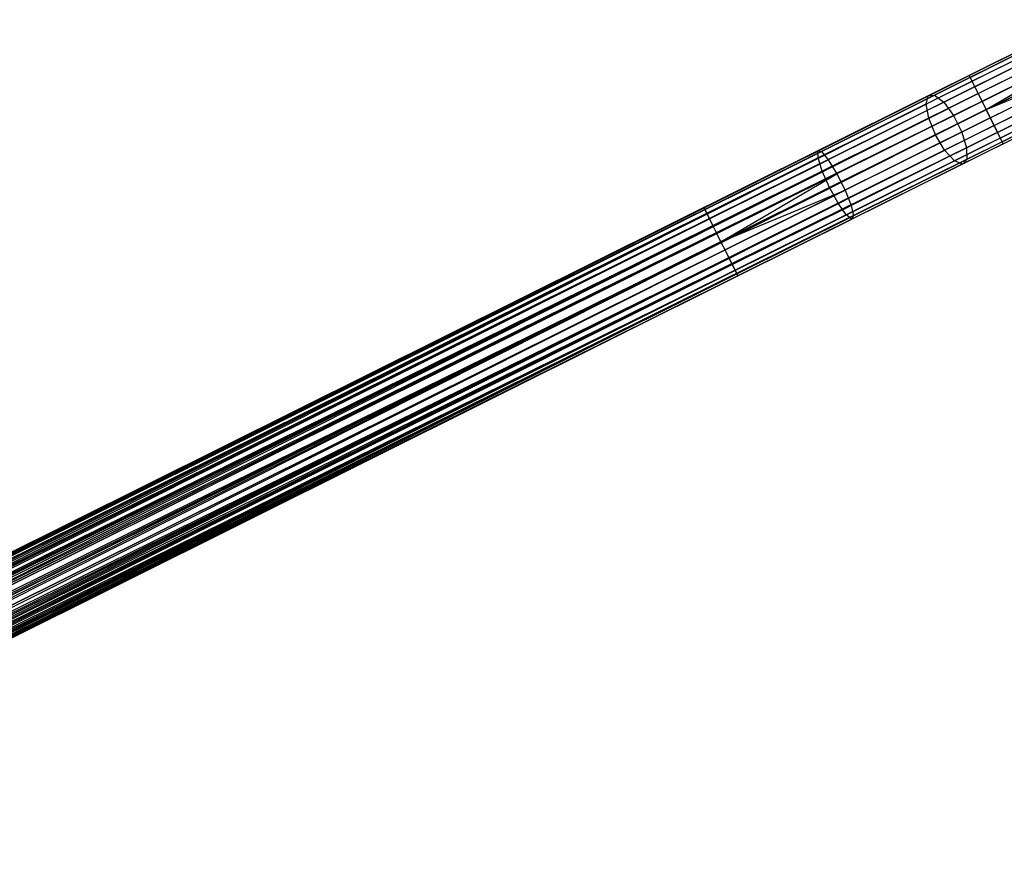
# Model space of a CAD drawing. Extents: x -189 to 189, y -189 to 189.
# Tile 315 of 338: x 126 to 151, y 55 to 77. Entities that reach past the tile are written whole.
import ezdxf

# ---------------------------------------------------------------- set-up
doc = ezdxf.new("R2010")
doc.units = 0
doc.header["$LTSCALE"] = 25.4
doc.layers.get('0').update_dxf_attribs({"linetype": 'CONTINUOUS'})

# ---------------------------------------------------------------- blocks, each defined once
blk = doc.blocks.new('NL2500012474_STL')
at = {"color": 0}
for p, q in [((341.687, 75.995, 177.379), (344.593, 77.443, 177.113)), ((341.687, 75.995, 177.379), (344.593, 77.443, 177.113)), ((341.713, 75.944, 177.855), (344.689, 77.426, 177.581)), ((341.713, 75.944, 177.855), (344.689, 77.426, 177.581)), ((341.763, 75.843, 176.932), (344.604, 77.258, 176.671)), ((341.763, 75.843, 176.932), (344.604, 77.258, 176.671)), ((341.834, 75.7, 178.249), (344.867, 77.211, 177.97)), ((341.834, 75.7, 178.249), (344.867, 77.211, 177.97)), ((343.338, 76.818, 30.057), (340.628, 75.468, 28.716)), ((343.338, 76.818, 30.057), (340.628, 75.468, 28.716)), ((343.568, 76.868, 29.64), (340.793, 75.486, 28.267)), ((343.568, 76.868, 29.64), (340.793, 75.486, 28.267)), ((343.858, 76.708, 29.295), (341.029, 75.3, 27.895)), ((343.858, 76.708, 29.295), (341.029, 75.3, 27.895)), ((341.922, 75.523, 176.615), (344.717, 76.914, 176.358)), ((341.922, 75.523, 176.615), (344.717, 76.914, 176.358)), ((342.023, 75.321, 178.471), (345.089, 76.848, 178.189)), ((342.023, 75.321, 178.471), (345.089, 76.848, 178.189)), ((342.13, 75.107, 178.5), (345.089, 76.848, 178.189)), ((342.13, 75.107, 178.5), (345.089, 76.848, 178.189)), ((343.222, 76.57, 30.45), (340.572, 75.251, 29.139)), ((343.222, 76.57, 30.45), (340.572, 75.251, 29.139)), ((342.13, 75.107, 176.5), (344.907, 76.49, 176.245)), ((342.13, 75.107, 176.5), (344.907, 76.49, 176.245)), ((344.143, 76.377, 29.1), (341.283, 74.953, 27.685)), ((344.143, 76.377, 29.1), (341.283, 74.953, 27.685)), ((342.13, 75.107, 178.5), (345.302, 76.419, 178.189)), ((342.13, 75.107, 178.5), (345.302, 76.419, 178.189)), ((342.236, 74.893, 178.471), (345.302, 76.419, 178.189)), ((342.236, 74.893, 178.471), (345.302, 76.419, 178.189)), ((341.687, 75.995, 177.379), (229.575, 20.17, 177.621)), ((341.687, 75.995, 177.379), (229.575, 20.17, 177.379)), ((341.687, 75.995, 177.379), (229.575, 20.17, 177.621)), ((341.687, 75.995, 177.379), (229.575, 20.17, 177.379)), ((341.713, 75.944, 177.855), (229.575, 20.17, 177.621)), ((341.713, 75.944, 177.855), (229.575, 20.17, 177.621)), ((229.601, 20.119, 177.145), (341.687, 75.995, 177.379)), ((229.601, 20.119, 177.145), (341.687, 75.995, 177.379)), ((341.713, 75.944, 177.855), (229.601, 20.119, 177.855)), ((341.713, 75.944, 177.855), (229.601, 20.119, 177.855)), ((229.651, 20.018, 176.932), (341.687, 75.995, 177.379)), ((229.651, 20.018, 176.932), (341.687, 75.995, 177.379)), ((341.713, 75.944, 177.855), (229.651, 20.018, 178.068)), ((341.713, 75.944, 177.855), (229.651, 20.018, 178.068)), ((343.245, 76.181, 30.728), (340.639, 74.884, 29.439)), ((343.245, 76.181, 30.728), (340.639, 74.884, 29.439)), ((344.356, 75.948, 29.1), (341.497, 74.524, 27.685)), ((344.356, 75.948, 29.1), (341.497, 74.524, 27.685)), ((341.713, 75.944, 177.855), (341.687, 75.995, 177.379)), ((341.687, 75.995, 177.379), (341.763, 75.843, 176.932)), ((341.687, 75.995, 177.379), (341.763, 75.843, 176.932)), ((341.713, 75.944, 177.855), (341.687, 75.995, 177.379)), ((341.834, 75.7, 178.249), (341.713, 75.944, 177.855)), ((341.834, 75.7, 178.249), (341.713, 75.944, 177.855)), ((342.337, 74.691, 176.615), (345.131, 76.082, 176.358)), ((342.337, 74.691, 176.615), (345.131, 76.082, 176.358)), ((342.425, 74.513, 178.249), (345.459, 76.024, 177.97)), ((342.425, 74.513, 178.249), (345.459, 76.024, 177.97)), ((229.651, 20.018, 176.932), (341.763, 75.843, 176.932)), ((229.651, 20.018, 176.932), (341.763, 75.843, 176.932)), ((341.834, 75.7, 178.249), (229.651, 20.018, 178.068)), ((341.834, 75.7, 178.249), (229.651, 20.018, 178.068)), ((229.722, 19.875, 176.751), (341.763, 75.843, 176.932)), ((229.722, 19.875, 176.751), (341.763, 75.843, 176.932)), ((341.834, 75.7, 178.249), (229.722, 19.875, 178.249)), ((341.834, 75.7, 178.249), (229.722, 19.875, 178.249)), ((229.811, 19.698, 176.615), (341.763, 75.843, 176.932)), ((229.811, 19.698, 176.615), (341.763, 75.843, 176.932)), ((340.812, 74.451, 29.547), (343.403, 75.741, 30.829)), ((340.812, 74.451, 29.547), (343.403, 75.741, 30.829)), ((341.763, 75.843, 176.932), (341.922, 75.523, 176.615)), ((341.763, 75.843, 176.932), (341.922, 75.523, 176.615)), ((342.023, 75.321, 178.471), (341.834, 75.7, 178.249)), ((342.023, 75.321, 178.471), (341.834, 75.7, 178.249)), ((342.496, 74.37, 176.932), (345.337, 75.785, 176.671)), ((342.496, 74.37, 176.932), (345.337, 75.785, 176.671)), ((342.546, 74.27, 177.855), (345.522, 75.752, 177.581)), ((342.546, 74.27, 177.855), (345.522, 75.752, 177.581)), ((341.922, 75.523, 176.615), (229.811, 19.698, 176.615)), ((341.922, 75.523, 176.615), (229.811, 19.698, 176.615)), ((229.911, 19.496, 176.529), (341.922, 75.523, 176.615)), ((229.911, 19.496, 176.529), (341.922, 75.523, 176.615)), ((230.018, 19.282, 176.5), (341.922, 75.523, 176.615)), ((230.018, 19.282, 176.5), (341.922, 75.523, 176.615)), ((340.628, 75.468, 28.716), (337.756, 74.038, 27.896)), ((340.628, 75.468, 28.716), (337.756, 74.038, 27.896)), ((340.793, 75.486, 28.267), (337.852, 74.021, 27.428)), ((340.793, 75.486, 28.267), (337.852, 74.021, 27.428)), ((340.572, 75.251, 29.139), (340.628, 75.468, 28.716)), ((340.572, 75.251, 29.139), (340.628, 75.468, 28.716)), ((340.628, 75.468, 28.716), (340.793, 75.486, 28.267)), ((340.628, 75.468, 28.716), (340.793, 75.486, 28.267)), ((340.793, 75.486, 28.267), (341.029, 75.3, 27.895)), ((340.793, 75.486, 28.267), (341.029, 75.3, 27.895)), ((344.449, 75.521, 29.295), (341.62, 74.113, 27.895)), ((344.449, 75.521, 29.295), (341.62, 74.113, 27.895)), ((341.922, 75.523, 176.615), (342.13, 75.107, 176.5)), ((341.922, 75.523, 176.615), (342.13, 75.107, 176.5)), ((342.572, 74.218, 177.379), (345.478, 75.665, 177.113)), ((342.572, 74.218, 177.379), (345.478, 75.665, 177.113)), ((342.023, 75.321, 178.471), (229.722, 19.875, 178.249)), ((342.023, 75.321, 178.471), (229.722, 19.875, 178.249)), ((342.023, 75.321, 178.471), (229.811, 19.698, 178.385)), ((342.023, 75.321, 178.471), (229.811, 19.698, 178.385)), ((342.023, 75.321, 178.471), (229.911, 19.496, 178.471)), ((342.023, 75.321, 178.471), (229.911, 19.496, 178.471)), ((340.572, 75.251, 29.139), (337.765, 73.853, 28.338)), ((340.572, 75.251, 29.139), (337.765, 73.853, 28.338)), ((341.029, 75.3, 27.895), (338.032, 73.807, 27.039)), ((341.029, 75.3, 27.895), (338.032, 73.807, 27.039)), ((340.639, 74.884, 29.439), (340.572, 75.251, 29.139)), ((340.639, 74.884, 29.439), (340.572, 75.251, 29.139)), ((341.029, 75.3, 27.895), (341.283, 74.953, 27.685)), ((341.029, 75.3, 27.895), (341.283, 74.953, 27.685)), ((343.659, 75.349, 30.728), (341.053, 74.052, 29.439)), ((343.659, 75.349, 30.728), (341.053, 74.052, 29.439)), ((344.401, 75.194, 29.64), (341.626, 73.812, 28.267)), ((344.401, 75.194, 29.64), (341.626, 73.812, 28.267)), ((342.13, 75.107, 178.5), (342.023, 75.321, 178.471)), ((342.13, 75.107, 178.5), (342.023, 75.321, 178.471)), ((342.13, 75.107, 178.5), (230.018, 19.282, 178.5)), ((342.13, 75.107, 178.5), (230.018, 19.282, 178.5)), ((230.018, 19.282, 176.5), (342.13, 75.107, 176.5)), ((230.018, 19.282, 176.5), (342.13, 75.107, 176.5)), ((230.124, 19.068, 176.529), (342.13, 75.107, 176.5)), ((230.124, 19.068, 176.529), (342.13, 75.107, 176.5)), ((230.225, 18.866, 176.615), (342.13, 75.107, 176.5)), ((230.225, 18.866, 176.615), (342.13, 75.107, 176.5)), ((341.283, 74.953, 27.685), (338.254, 73.444, 26.82)), ((341.283, 74.953, 27.685), (338.254, 73.444, 26.82)), ((341.283, 74.953, 27.685), (341.497, 74.524, 27.685)), ((341.283, 74.953, 27.685), (341.497, 74.524, 27.685)), ((343.955, 75.097, 30.45), (341.306, 73.777, 29.139)), ((343.955, 75.097, 30.45), (341.306, 73.777, 29.139)), ((344.223, 75.04, 30.057), (341.513, 73.691, 28.716)), ((344.223, 75.04, 30.057), (341.513, 73.691, 28.716)), ((342.13, 75.107, 176.5), (342.337, 74.691, 176.615)), ((342.236, 74.893, 178.471), (342.13, 75.107, 178.5)), ((342.236, 74.893, 178.471), (342.13, 75.107, 178.5)), ((342.13, 75.107, 176.5), (342.337, 74.691, 176.615)), ((342.236, 74.893, 178.471), (230.124, 19.068, 178.471)), ((342.236, 74.893, 178.471), (230.124, 19.068, 178.471)), ((342.337, 74.691, 176.615), (230.225, 18.866, 176.615)), ((342.337, 74.691, 176.615), (230.225, 18.866, 176.615)), ((342.337, 74.691, 176.615), (230.313, 18.688, 176.751)), ((342.337, 74.691, 176.615), (230.313, 18.688, 176.751)), ((342.337, 74.691, 176.615), (230.385, 18.545, 176.932)), ((342.337, 74.691, 176.615), (230.385, 18.545, 176.932)), ((340.639, 74.884, 29.439), (337.877, 73.509, 28.651)), ((340.639, 74.884, 29.439), (337.877, 73.509, 28.651)), ((340.812, 74.451, 29.547), (340.639, 74.884, 29.439)), ((340.812, 74.451, 29.547), (340.639, 74.884, 29.439)), ((342.425, 74.513, 178.249), (342.236, 74.893, 178.471)), ((342.425, 74.513, 178.249), (342.236, 74.893, 178.471)), ((342.337, 74.691, 176.615), (342.496, 74.37, 176.932)), ((342.337, 74.691, 176.615), (342.496, 74.37, 176.932)), ((342.425, 74.513, 178.249), (230.124, 19.068, 178.471)), ((342.425, 74.513, 178.249), (230.124, 19.068, 178.471)), ((342.425, 74.513, 178.249), (230.225, 18.866, 178.385)), ((342.425, 74.513, 178.249), (230.225, 18.866, 178.385)), ((342.425, 74.513, 178.249), (230.313, 18.688, 178.249)), ((342.425, 74.513, 178.249), (230.313, 18.688, 178.249)), ((338.067, 73.084, 28.764), (340.812, 74.451, 29.547)), ((338.067, 73.084, 28.764), (340.812, 74.451, 29.547)), ((341.497, 74.524, 27.685), (338.467, 73.016, 26.82)), ((341.497, 74.524, 27.685), (338.467, 73.016, 26.82)), ((341.053, 74.052, 29.439), (340.812, 74.451, 29.547)), ((341.053, 74.052, 29.439), (340.812, 74.451, 29.547)), ((341.497, 74.524, 27.685), (341.62, 74.113, 27.895)), ((341.497, 74.524, 27.685), (341.62, 74.113, 27.895)), ((342.546, 74.27, 177.855), (342.425, 74.513, 178.249)), ((342.546, 74.27, 177.855), (342.425, 74.513, 178.249)), ((342.546, 74.27, 177.855), (230.313, 18.688, 178.249)), ((342.546, 74.27, 177.855), (230.313, 18.688, 178.249)), ((342.496, 74.37, 176.932), (230.385, 18.545, 176.932)), ((342.496, 74.37, 176.932), (230.385, 18.545, 176.932)), ((342.546, 74.27, 177.855), (230.385, 18.545, 178.068)), ((342.546, 74.27, 177.855), (230.385, 18.545, 178.068)), ((342.496, 74.37, 176.932), (230.435, 18.445, 177.145)), ((342.496, 74.37, 176.932), (230.435, 18.445, 177.145)), ((342.546, 74.27, 177.855), (230.435, 18.445, 177.855)), ((342.546, 74.27, 177.855), (230.435, 18.445, 177.855)), ((342.572, 74.218, 177.379), (230.435, 18.445, 177.855)), ((342.572, 74.218, 177.379), (230.435, 18.445, 177.855)), ((342.496, 74.37, 176.932), (230.46, 18.393, 177.379)), ((342.496, 74.37, 176.932), (230.46, 18.393, 177.379)), ((342.572, 74.218, 177.379), (230.46, 18.393, 177.379)), ((342.572, 74.218, 177.379), (230.46, 18.393, 177.621)), ((342.572, 74.218, 177.379), (230.46, 18.393, 177.379)), ((342.572, 74.218, 177.379), (230.46, 18.393, 177.621)), ((342.496, 74.37, 176.932), (342.572, 74.218, 177.379)), ((342.496, 74.37, 176.932), (342.572, 74.218, 177.379)), ((342.572, 74.218, 177.379), (342.546, 74.27, 177.855)), ((342.572, 74.218, 177.379), (342.546, 74.27, 177.855)), ((334.801, 72.567, 27.621), (337.756, 74.038, 27.896)), ((334.801, 72.567, 27.621), (337.756, 74.038, 27.896)), ((334.827, 72.515, 27.145), (337.852, 74.021, 27.428)), ((334.827, 72.515, 27.145), (337.852, 74.021, 27.428)), ((337.756, 74.038, 27.896), (337.852, 74.021, 27.428)), ((337.765, 73.853, 28.338), (337.756, 74.038, 27.896)), ((337.765, 73.853, 28.338), (337.756, 74.038, 27.896)), ((337.756, 74.038, 27.896), (337.852, 74.021, 27.428)), ((337.852, 74.021, 27.428), (338.032, 73.807, 27.039)), ((337.852, 74.021, 27.428), (338.032, 73.807, 27.039)), ((341.053, 74.052, 29.439), (338.292, 72.677, 28.651)), ((341.053, 74.052, 29.439), (338.292, 72.677, 28.651)), ((341.62, 74.113, 27.895), (338.623, 72.62, 27.039)), ((341.62, 74.113, 27.895), (338.623, 72.62, 27.039)), ((341.306, 73.777, 29.139), (341.053, 74.052, 29.439)), ((341.306, 73.777, 29.139), (341.053, 74.052, 29.439)), ((341.62, 74.113, 27.895), (341.626, 73.812, 28.267)), ((341.62, 74.113, 27.895), (341.626, 73.812, 28.267)), ((334.877, 72.415, 28.068), (337.765, 73.853, 28.338)), ((334.877, 72.415, 28.068), (337.765, 73.853, 28.338)), ((334.948, 72.272, 26.751), (338.032, 73.807, 27.039)), ((334.948, 72.272, 26.751), (338.032, 73.807, 27.039)), ((337.877, 73.509, 28.651), (337.765, 73.853, 28.338)), ((337.877, 73.509, 28.651), (337.765, 73.853, 28.338)), ((338.032, 73.807, 27.039), (338.254, 73.444, 26.82)), ((338.032, 73.807, 27.039), (338.254, 73.444, 26.82)), ((341.306, 73.777, 29.139), (338.498, 72.379, 28.338)), ((341.306, 73.777, 29.139), (338.498, 72.379, 28.338)), ((341.513, 73.691, 28.716), (338.641, 72.261, 27.896)), ((341.513, 73.691, 28.716), (338.641, 72.261, 27.896)), ((341.626, 73.812, 28.267), (338.685, 72.347, 27.428)), ((341.626, 73.812, 28.267), (338.685, 72.347, 27.428)), ((341.513, 73.691, 28.716), (341.306, 73.777, 29.139)), ((341.513, 73.691, 28.716), (341.306, 73.777, 29.139)), ((341.626, 73.812, 28.267), (341.513, 73.691, 28.716)), ((341.626, 73.812, 28.267), (341.513, 73.691, 28.716)), ((335.037, 72.094, 28.385), (337.877, 73.509, 28.651)), ((335.037, 72.094, 28.385), (337.877, 73.509, 28.651)), ((335.137, 71.892, 26.529), (338.254, 73.444, 26.82)), ((335.137, 71.892, 26.529), (338.254, 73.444, 26.82)), ((335.244, 71.678, 26.5), (338.254, 73.444, 26.82)), ((335.244, 71.678, 26.5), (338.254, 73.444, 26.82)), ((338.067, 73.084, 28.764), (337.877, 73.509, 28.651)), ((338.067, 73.084, 28.764), (337.877, 73.509, 28.651)), ((338.254, 73.444, 26.82), (338.467, 73.016, 26.82)), ((338.254, 73.444, 26.82), (338.467, 73.016, 26.82)), ((335.244, 71.678, 28.5), (338.067, 73.084, 28.764)), ((335.244, 71.678, 28.5), (338.067, 73.084, 28.764)), ((335.244, 71.678, 26.5), (338.467, 73.016, 26.82)), ((335.244, 71.678, 26.5), (338.467, 73.016, 26.82)), ((335.351, 71.464, 26.529), (338.467, 73.016, 26.82)), ((335.351, 71.464, 26.529), (338.467, 73.016, 26.82)), ((338.292, 72.677, 28.651), (338.067, 73.084, 28.764)), ((338.292, 72.677, 28.651), (338.067, 73.084, 28.764)), ((338.467, 73.016, 26.82), (338.623, 72.62, 27.039)), ((338.467, 73.016, 26.82), (338.623, 72.62, 27.039)), ((335.451, 71.262, 28.385), (338.292, 72.677, 28.651)), ((335.451, 71.262, 28.385), (338.292, 72.677, 28.651)), ((335.54, 71.085, 26.751), (338.623, 72.62, 27.039)), ((335.54, 71.085, 26.751), (338.623, 72.62, 27.039)), ((338.498, 72.379, 28.338), (338.292, 72.677, 28.651)), ((338.498, 72.379, 28.338), (338.292, 72.677, 28.651)), ((338.623, 72.62, 27.039), (338.685, 72.347, 27.428)), ((338.623, 72.62, 27.039), (338.685, 72.347, 27.428)), ((246.762, 28.729, 27.379), (334.801, 72.567, 27.621)), ((246.762, 28.729, 27.379), (334.801, 72.567, 27.621)), ((246.762, 28.729, 27.621), (334.801, 72.567, 27.621)), ((246.762, 28.729, 27.621), (334.801, 72.567, 27.621)), ((246.762, 28.729, 27.621), (334.877, 72.415, 28.068)), ((246.762, 28.729, 27.621), (334.877, 72.415, 28.068)), ((246.788, 28.677, 27.145), (334.801, 72.567, 27.621)), ((246.788, 28.677, 27.145), (334.801, 72.567, 27.621)), ((246.788, 28.677, 27.145), (334.827, 72.515, 27.145)), ((246.788, 28.677, 27.145), (334.827, 72.515, 27.145)), ((246.788, 28.677, 27.855), (334.877, 72.415, 28.068)), ((246.788, 28.677, 27.855), (334.877, 72.415, 28.068)), ((246.838, 28.577, 26.932), (334.827, 72.515, 27.145)), ((246.838, 28.577, 26.932), (334.827, 72.515, 27.145)), ((246.838, 28.577, 28.068), (334.877, 72.415, 28.068)), ((246.838, 28.577, 28.068), (334.877, 72.415, 28.068)), ((334.827, 72.515, 27.145), (334.801, 72.567, 27.621)), ((334.801, 72.567, 27.621), (334.877, 72.415, 28.068)), ((334.827, 72.515, 27.145), (334.801, 72.567, 27.621)), ((334.801, 72.567, 27.621), (334.877, 72.415, 28.068)), ((334.948, 72.272, 26.751), (334.827, 72.515, 27.145)), ((334.948, 72.272, 26.751), (334.827, 72.515, 27.145)), ((334.877, 72.415, 28.068), (335.037, 72.094, 28.385)), ((334.877, 72.415, 28.068), (335.037, 72.094, 28.385)), ((335.611, 70.941, 28.068), (338.498, 72.379, 28.338)), ((335.611, 70.941, 28.068), (338.498, 72.379, 28.338)), ((338.641, 72.261, 27.896), (338.498, 72.379, 28.338)), ((338.641, 72.261, 27.896), (338.498, 72.379, 28.338)), ((246.838, 28.577, 26.932), (334.948, 72.272, 26.751)), ((246.838, 28.577, 26.932), (334.948, 72.272, 26.751)), ((246.838, 28.577, 28.068), (335.037, 72.094, 28.385)), ((246.838, 28.577, 28.068), (335.037, 72.094, 28.385)), ((246.909, 28.434, 26.751), (334.948, 72.272, 26.751)), ((246.909, 28.434, 26.751), (334.948, 72.272, 26.751)), ((246.909, 28.434, 28.249), (335.037, 72.094, 28.385)), ((246.909, 28.434, 28.249), (335.037, 72.094, 28.385)), ((246.998, 28.256, 26.615), (334.948, 72.272, 26.751)), ((246.998, 28.256, 26.615), (334.948, 72.272, 26.751)), ((246.998, 28.256, 28.385), (335.037, 72.094, 28.385)), ((246.998, 28.256, 28.385), (335.037, 72.094, 28.385)), ((335.137, 71.892, 26.529), (334.948, 72.272, 26.751)), ((335.137, 71.892, 26.529), (334.948, 72.272, 26.751)), ((335.037, 72.094, 28.385), (335.244, 71.678, 28.5)), ((335.037, 72.094, 28.385), (335.244, 71.678, 28.5)), ((335.661, 70.841, 27.145), (338.685, 72.347, 27.428)), ((335.661, 70.841, 27.145), (338.685, 72.347, 27.428)), ((335.686, 70.79, 27.621), (338.641, 72.261, 27.896)), ((335.686, 70.79, 27.621), (338.641, 72.261, 27.896)), ((338.685, 72.347, 27.428), (338.641, 72.261, 27.896)), ((338.685, 72.347, 27.428), (338.641, 72.261, 27.896)), ((246.998, 28.256, 26.615), (335.137, 71.892, 26.529)), ((246.998, 28.256, 26.615), (335.137, 71.892, 26.529)), ((247.098, 28.054, 26.529), (335.137, 71.892, 26.529)), ((247.098, 28.054, 26.529), (335.137, 71.892, 26.529)), ((335.244, 71.678, 26.5), (335.137, 71.892, 26.529)), ((335.244, 71.678, 26.5), (335.137, 71.892, 26.529)), ((246.998, 28.256, 28.385), (335.244, 71.678, 28.5)), ((246.998, 28.256, 28.385), (335.244, 71.678, 28.5)), ((247.098, 28.054, 28.471), (335.244, 71.678, 28.5)), ((247.098, 28.054, 28.471), (335.244, 71.678, 28.5)), ((335.244, 71.678, 28.5), (247.205, 27.84, 28.5)), ((247.205, 27.84, 26.5), (335.244, 71.678, 26.5)), ((247.205, 27.84, 26.5), (335.244, 71.678, 26.5)), ((335.244, 71.678, 28.5), (247.205, 27.84, 28.5)), ((335.351, 71.464, 26.529), (335.244, 71.678, 26.5)), ((335.244, 71.678, 28.5), (335.451, 71.262, 28.385)), ((335.244, 71.678, 28.5), (335.451, 71.262, 28.385)), ((335.351, 71.464, 26.529), (335.244, 71.678, 26.5)), ((247.312, 27.626, 26.529), (335.351, 71.464, 26.529)), ((247.312, 27.626, 26.529), (335.351, 71.464, 26.529)), ((247.412, 27.424, 26.615), (335.351, 71.464, 26.529)), ((247.412, 27.424, 26.615), (335.351, 71.464, 26.529)), ((335.54, 71.085, 26.751), (335.351, 71.464, 26.529)), ((335.54, 71.085, 26.751), (335.351, 71.464, 26.529)), ((247.205, 27.84, 28.5), (335.451, 71.262, 28.385)), ((247.205, 27.84, 28.5), (335.451, 71.262, 28.385)), ((247.312, 27.626, 28.471), (335.451, 71.262, 28.385)), ((247.312, 27.626, 28.471), (335.451, 71.262, 28.385)), ((247.412, 27.424, 28.385), (335.451, 71.262, 28.385)), ((247.412, 27.424, 28.385), (335.451, 71.262, 28.385)), ((247.412, 27.424, 26.615), (335.54, 71.085, 26.751)), ((247.412, 27.424, 26.615), (335.54, 71.085, 26.751)), ((247.501, 27.246, 26.751), (335.54, 71.085, 26.751)), ((247.501, 27.246, 26.751), (335.54, 71.085, 26.751)), ((247.572, 27.103, 26.932), (335.54, 71.085, 26.751)), ((247.572, 27.103, 26.932), (335.54, 71.085, 26.751)), ((335.451, 71.262, 28.385), (335.611, 70.941, 28.068)), ((335.451, 71.262, 28.385), (335.611, 70.941, 28.068)), ((335.661, 70.841, 27.145), (335.54, 71.085, 26.751)), ((335.661, 70.841, 27.145), (335.54, 71.085, 26.751)), ((247.412, 27.424, 28.385), (335.611, 70.941, 28.068)), ((247.412, 27.424, 28.385), (335.611, 70.941, 28.068)), ((247.501, 27.246, 28.249), (335.611, 70.941, 28.068)), ((247.501, 27.246, 28.249), (335.611, 70.941, 28.068)), ((247.572, 27.103, 28.068), (335.611, 70.941, 28.068)), ((247.572, 27.103, 28.068), (335.611, 70.941, 28.068)), ((247.572, 27.103, 26.932), (335.661, 70.841, 27.145)), ((247.572, 27.103, 26.932), (335.661, 70.841, 27.145)), ((247.622, 27.003, 27.145), (335.661, 70.841, 27.145)), ((247.622, 27.003, 27.145), (335.661, 70.841, 27.145)), ((247.647, 26.951, 27.621), (335.661, 70.841, 27.145)), ((247.647, 26.951, 27.621), (335.661, 70.841, 27.145)), ((247.647, 26.951, 27.379), (335.661, 70.841, 27.145)), ((247.647, 26.951, 27.379), (335.661, 70.841, 27.145)), ((335.611, 70.941, 28.068), (335.686, 70.79, 27.621)), ((335.611, 70.941, 28.068), (335.686, 70.79, 27.621)), ((335.686, 70.79, 27.621), (335.661, 70.841, 27.145)), ((335.686, 70.79, 27.621), (335.661, 70.841, 27.145)), ((247.572, 27.103, 28.068), (335.686, 70.79, 27.621)), ((247.572, 27.103, 28.068), (335.686, 70.79, 27.621)), ((247.622, 27.003, 27.855), (335.686, 70.79, 27.621)), ((247.622, 27.003, 27.855), (335.686, 70.79, 27.621)), ((247.647, 26.951, 27.621), (335.686, 70.79, 27.621)), ((247.647, 26.951, 27.621), (335.686, 70.79, 27.621))]:
    blk.add_line(p, q, dxfattribs=at)

msp = doc.modelspace()

# ---------------------------------------------------------------- block references
at = {"color": 0}
msp.add_blockref('NL2500012474_STL', (-191.311, -0.058, -1716.743), dxfattribs=at)

doc.saveas('drawing.dxf')
